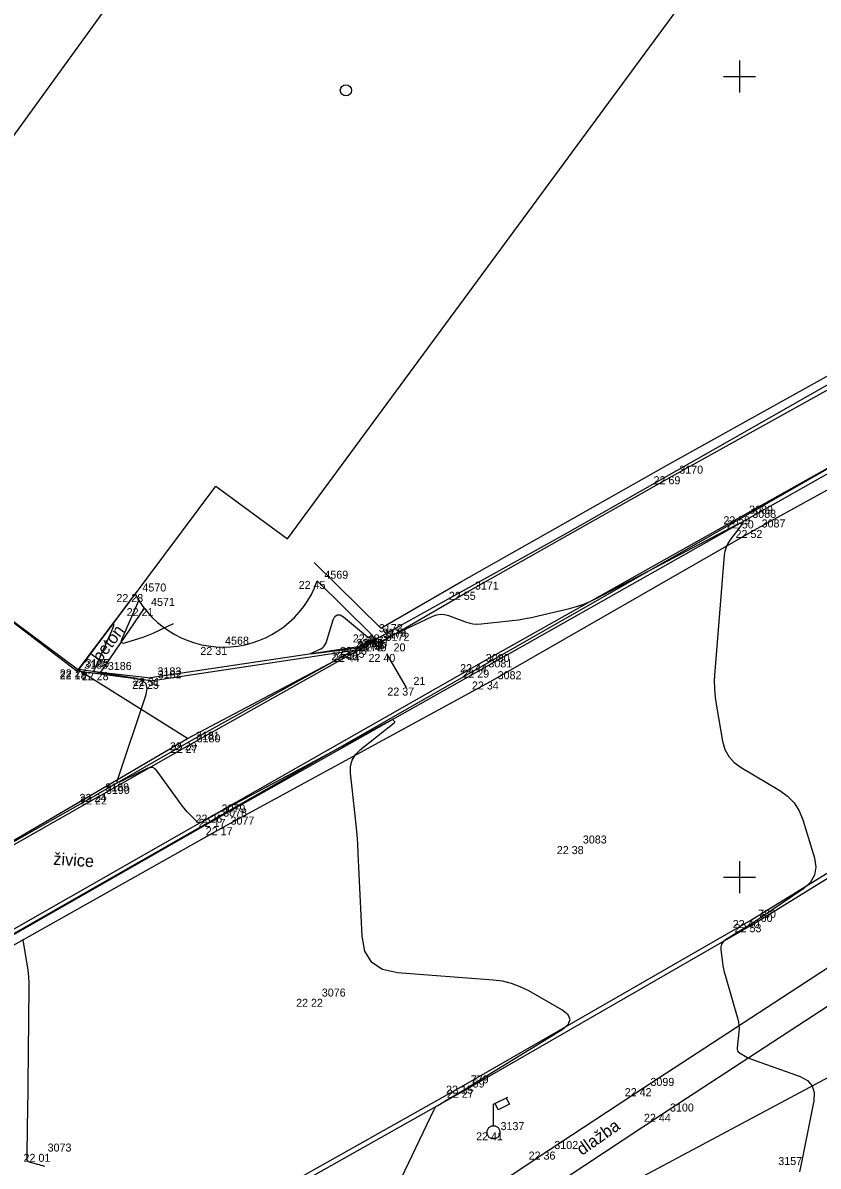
# Model space of a CAD drawing. Extents: x -702257 to -701487, y -1009871 to -1008841.
# Drawn here: x -701947.37 to -701922.55, y -1009609.02 to -1009573.32 of the extents above; entities that cross this region are included whole.
import ezdxf

# ---------------------------------------------------------------- set-up
doc = ezdxf.new("R2010")
doc.units = 0
for name, color, linetype in [('Ex_Major Contours', 7, 'Continuous'), ('Ex_Minor Contours', 7, 'Continuous'), ('Z_body', 7, 'Continuous'), ('Z_body_cisla', 7, 'Continuous'), ('Z_body_vysky_redukovane', 7, 'Continuous'), ('Z_budova', 7, 'Continuous'), ('Z_chodnik', 7, 'Continuous'), ('Z_hektometricka_sit', 7, 'Continuous'), ('Z_katastr_hranice', 7, 'Continuous'), ('Z_katastr_vnitrni_kresba', 7, 'Continuous'), ('Z_katastr_znacky_budov', 7, 'Continuous'), ('Z_komunikace', 7, 'Continuous'), ('Z_obruba', 7, 'Continuous'), ('Z_ploty', 7, 'Continuous'), ('Z_popisy', 7, 'Continuous'), ('Z_rozhranni', 7, 'Continuous'), ('Z_site_vo_znaky', 7, 'Continuous'), ('Z_zelen_obvod', 7, 'Continuous')]:
    doc.layers.add(name, color=color, linetype=linetype)

# ---------------------------------------------------------------- blocks, each defined once
blk = doc.blocks.new('POINT_DISPLAY')
blk.add_line((0, 0), (0, 0))
blk = doc.blocks.new('Z13')
for p, q in [((0, 0.88), (0.45, 1.1)), ((0, 0.2), (0, 0.88)), ((0.15, 0.7), (0.05, 0.9)), ((0.5, 0.88), (0.15, 0.7)), ((0.4, 1.07), (0.5, 0.88)), ((-0.2, 0.05), (-0.15, 0.15)), ((-0.2, -0.05), (-0.2, 0.05)), ((-0.15, 0.15), (-0.05, 0.2)), ((-0.05, 0.2), (0.05, 0.2)), ((0.05, 0.2), (0.15, 0.15)), ((0.15, 0.15), (0.2, 0.05)), ((0.2, 0.05), (0.2, -0.05)), ((-0.15, -0.15), (-0.2, -0.05)), ((-0.05, -0.2), (-0.15, -0.15)), ((0.05, -0.2), (-0.05, -0.2)), ((0.15, -0.15), (0.05, -0.2)), ((0.2, -0.05), (0.15, -0.15))]:
    blk.add_line(p, q)

msp = doc.modelspace()

# ---------------------------------------------------------------- linework, layer by layer
at = {"layer": 'Ex_Major Contours'}
msp.add_lwpolyline([(-701946.691, -1009609.034), (-701946.746, -1009609.018), (-701946.8, -1009609.002), (-701946.855, -1009608.986), (-701946.91, -1009608.971), (-701947.175, -1009608.896), (-701947.203, -1009608.884), (-701947.222, -1009608.867), (-701947.234, -1009608.843), (-701947.238, -1009608.814), (-701947.237, -1009608.684), (-701947.237, -1009608.651), (-701947.237, -1009608.619), (-701947.237, -1009608.586), (-701947.236, -1009608.554), (-701947.228, -1009607.927), (-701947.227, -1009607.812), (-701947.225, -1009607.697), (-701947.224, -1009607.581), (-701947.222, -1009607.466), (-701947.177, -1009603.432), (-701947.179, -1009603.282), (-701947.187, -1009603.133), (-701947.201, -1009602.984), (-701947.221, -1009602.836), (-701947.361, -1009601.967), (-701947.363, -1009601.958), (-701947.366, -1009601.949), (-701947.37, -1009601.941), (-701947.376, -1009601.933)], dxfattribs=at)
at = {"layer": 'Ex_Minor Contours'}
for points in [[(-701935.807, -1009592.432), (-701934.576, -1009591.851), (-701934.454, -1009591.807), (-701934.331, -1009591.789), (-701934.208, -1009591.797), (-701934.083, -1009591.832), (-701933.582, -1009592.022), (-701933.455, -1009592.062), (-701933.327, -1009592.086), (-701933.197, -1009592.095), (-701933.064, -1009592.089), (-701932.101, -1009591.985), (-701931.896, -1009591.96), (-701931.693, -1009591.928), (-701931.49, -1009591.89), (-701931.289, -1009591.845), (-701930.312, -1009591.612), (-701930.084, -1009591.55), (-701929.862, -1009591.474), (-701929.645, -1009591.385), (-701929.434, -1009591.282), (-701925.059, -1009588.98), (-701924.969, -1009588.941), (-701924.926, -1009588.942), (-701924.932, -1009588.984), (-701924.986, -1009589.066), (-701925.298, -1009589.479), (-701925.368, -1009589.586), (-701925.421, -1009589.698), (-701925.457, -1009589.818), (-701925.476, -1009589.943), (-701925.774, -1009593.569), (-701925.788, -1009593.844), (-701925.784, -1009594.119), (-701925.762, -1009594.392), (-701925.722, -1009594.665), (-701925.526, -1009595.754), (-701925.454, -1009596.01), (-701925.334, -1009596.233), (-701925.167, -1009596.423), (-701924.952, -1009596.58), (-701923.746, -1009597.291), (-701923.499, -1009597.467), (-701923.297, -1009597.679), (-701923.139, -1009597.925), (-701923.026, -1009598.206), (-701922.662, -1009599.402), (-701922.615, -1009599.686), (-701922.655, -1009599.939), (-701922.782, -1009600.161), (-701922.996, -1009600.352), (-701924.342, -1009601.271), (-701924.466, -1009601.355), (-701924.59, -1009601.437), (-701924.716, -1009601.518), (-701924.843, -1009601.597), (-701925.435, -1009601.961), (-701925.508, -1009602.02), (-701925.557, -1009602.09), (-701925.581, -1009602.172), (-701925.581, -1009602.266), (-701925.531, -1009602.666), (-701925.516, -1009602.766), (-701925.498, -1009602.865), (-701925.476, -1009602.963), (-701925.449, -1009603.06), (-701925.052, -1009604.435), (-701925.029, -1009604.533), (-701925.016, -1009604.632), (-701925.012, -1009604.731), (-701925.019, -1009604.832), (-701925.078, -1009605.332), (-701925.077, -1009605.381), (-701925.064, -1009605.423), (-701925.038, -1009605.459), (-701924.999, -1009605.489), (-701924.819, -1009605.594), (-701924.773, -1009605.619), (-701924.726, -1009605.642), (-701924.678, -1009605.663), (-701924.63, -1009605.681), (-701923.11, -1009606.228), (-701922.881, -1009606.348), (-701922.733, -1009606.514), (-701922.667, -1009606.726), (-701922.682, -1009606.984), (-701923.044, -1009608.805), (-701923.131, -1009609.2)], [(-701943.75, -1009591.349), (-701944.276, -1009592.537), (-701944.303, -1009592.623), (-701944.291, -1009592.675), (-701944.241, -1009592.692), (-701944.153, -1009592.675), (-701943.724, -1009592.54), (-701943.618, -1009592.504), (-701943.513, -1009592.465), (-701943.409, -1009592.423), (-701943.306, -1009592.378), (-701942.67, -1009592.084)], [(-701936.334, -1009592.618), (-701936.345, -1009592.611), (-701936.346, -1009592.61), (-701936.348, -1009592.609), (-701936.35, -1009592.609), (-701936.352, -1009592.61), (-701936.445, -1009592.653), (-701936.461, -1009592.66), (-701936.478, -1009592.667), (-701936.494, -1009592.674), (-701936.51, -1009592.681), (-701936.816, -1009592.811), (-701936.872, -1009592.833), (-701936.93, -1009592.851), (-701936.99, -1009592.864), (-701937.05, -1009592.874), (-701938.312, -1009593.026), (-701938.365, -1009593.03), (-701938.384, -1009593.024), (-701938.371, -1009593.009), (-701938.324, -1009592.985), (-701938.072, -1009592.868), (-701938.014, -1009592.834), (-701937.967, -1009592.791), (-701937.931, -1009592.739), (-701937.904, -1009592.678), (-701937.682, -1009591.967), (-701937.629, -1009591.856), (-701937.559, -1009591.804), (-701937.472, -1009591.81), (-701937.367, -1009591.874), (-701936.617, -1009592.495), (-701936.603, -1009592.504), (-701936.589, -1009592.508), (-701936.575, -1009592.506), (-701936.56, -1009592.5), (-701936.468, -1009592.448)], [(-701936.703, -1009611.805), (-701934.535, -1009607.253), (-701934.514, -1009607.215), (-701934.488, -1009607.182), (-701934.457, -1009607.153), (-701934.421, -1009607.128), (-701934.231, -1009607.016), (-701934.155, -1009606.97), (-701934.117, -1009606.948), (-701933.72, -1009606.712), (-701933.641, -1009606.665), (-701933.562, -1009606.618), (-701933.484, -1009606.57), (-701933.405, -1009606.522), (-701930.539, -1009604.754), (-701930.349, -1009604.599), (-701930.288, -1009604.446), (-701930.354, -1009604.295), (-701930.549, -1009604.146), (-701931.582, -1009603.554), (-701931.845, -1009603.422), (-701932.118, -1009603.321), (-701932.4, -1009603.251), (-701932.692, -1009603.213), (-701935.675, -1009602.986), (-701936.142, -1009602.885), (-701936.481, -1009602.661), (-701936.695, -1009602.314), (-701936.783, -1009601.845), (-701936.902, -1009599.259), (-701936.918, -1009598.962), (-701936.939, -1009598.666), (-701936.965, -1009598.369), (-701936.995, -1009598.073), (-701937.14, -1009596.754), (-701937.14, -1009596.537), (-701937.088, -1009596.342), (-701936.985, -1009596.167), (-701936.831, -1009596.014), (-701935.776, -1009595.178), (-701935.767, -1009595.169), (-701935.763, -1009595.159), (-701935.765, -1009595.149), (-701935.772, -1009595.138), (-701935.808, -1009595.095), (-701935.818, -1009595.086), (-701935.828, -1009595.082), (-701935.84, -1009595.082), (-701935.852, -1009595.087), (-701941.323, -1009598.027), (-701941.358, -1009598.046), (-701941.393, -1009598.064), (-701941.429, -1009598.083), (-701941.464, -1009598.102), (-701941.624, -1009598.186), (-701941.649, -1009598.199), (-701941.675, -1009598.213), (-701941.7, -1009598.227), (-701941.726, -1009598.24), (-701941.827, -1009598.295), (-701941.852, -1009598.305), (-701941.876, -1009598.306), (-701941.898, -1009598.298), (-701941.919, -1009598.282), (-701942.195, -1009598.011), (-701942.246, -1009597.958), (-701942.295, -1009597.903), (-701942.342, -1009597.846), (-701942.386, -1009597.787), (-701943.177, -1009596.688), (-701943.244, -1009596.618), (-701943.319, -1009596.581), (-701943.402, -1009596.578), (-701943.494, -1009596.608), (-701943.974, -1009596.843), (-701944.022, -1009596.866), (-701944.07, -1009596.89), (-701944.118, -1009596.913), (-701944.167, -1009596.937), (-701944.36, -1009597.031), (-701944.4, -1009597.045), (-701944.423, -1009597.041), (-701944.431, -1009597.018), (-701944.422, -1009596.976), (-701943.524, -1009594.299), (-701943.489, -1009594.107), (-701943.528, -1009593.96), (-701943.641, -1009593.858), (-701943.827, -1009593.8), (-701945.164, -1009593.592), (-701945.166, -1009593.591), (-701945.167, -1009593.59), (-701945.168, -1009593.588), (-701945.167, -1009593.586), (-701944.6, -1009592.305), (-701944.536, -1009592.144), (-701944.529, -1009592.081), (-701944.581, -1009592.117), (-701944.691, -1009592.252), (-701945.649, -1009593.523)]]:
    msp.add_lwpolyline(points, dxfattribs=at)
at = {"layer": 'Z_budova'}
for p, q in [((-701945.68, -1009593.57), (-701943.87, -1009591.16)), ((-701948.37, -1009591.51), (-701945.68, -1009593.57))]:
    msp.add_line(p, q, dxfattribs=at)
at = {"layer": 'Z_chodnik'}
for p, q in [((-701924.65, -1009601.34), (-701918.14, -1009597.32)), ((-701933.62, -1009606.51), (-701924.65, -1009601.34)), ((-701946.41, -1009613.7), (-701933.62, -1009606.51))]:
    msp.add_line(p, q, dxfattribs=at)
at = {"layer": 'Z_hektometricka_sit'}
for p, q in [((-701925, -1009574.5), (-701925, -1009575.5)), ((-701925, -1009574.5), (-701925, -1009575.5)), ((-701925.5, -1009575), (-701924.5, -1009575)), ((-701925.5, -1009575), (-701924.5, -1009575)), ((-701925, -1009599.5), (-701925, -1009600.5)), ((-701925, -1009599.5), (-701925, -1009600.5)), ((-701925.5, -1009600), (-701924.5, -1009600)), ((-701925.5, -1009600), (-701924.5, -1009600))]:
    msp.add_line(p, q, dxfattribs=at)
at = {"layer": 'Z_katastr_hranice'}
for p, q in [((-701950.67, -1009580.99), (-701935.52, -1009560.11)), ((-701957.87, -1009607.59), (-701911.05, -1009580.85)), ((-701930.43, -1009589.28), (-701919.33, -1009582.96)), ((-701945.64, -1009593.54), (-701952.66, -1009588.3)), ((-701936.17, -1009592.46), (-701930.43, -1009589.28)), ((-701942.23, -1009595.67), (-701936.17, -1009592.46)), ((-701942.23, -1009595.67), (-701945.64, -1009593.54)), ((-701959.3, -1009605.67), (-701942.23, -1009595.67)), ((-701910.56, -1009600.01), (-701961.16, -1009627.07))]:
    msp.add_line(p, q, dxfattribs=at)
at = {"layer": 'Z_katastr_vnitrni_kresba'}
for p, q in [((-701939.11, -1009589.44), (-701923.87, -1009568.72)), ((-701945.64, -1009593.54), (-701941.35, -1009587.79)), ((-701941.35, -1009587.79), (-701939.11, -1009589.44))]:
    msp.add_line(p, q, dxfattribs=at)
at = {"layer": 'Z_katastr_znacky_budov'}
msp.add_circle((-701937.287, -1009575.429), 0.175, dxfattribs=at)
at = {"layer": 'Z_komunikace'}
for p, q in [((-701924.54, -1009589.16), (-701916.94, -1009584.98)), ((-701932.77, -1009593.89), (-701924.54, -1009589.16)), ((-701941.12, -1009598.44), (-701932.77, -1009593.89)), ((-701949.2, -1009602.98), (-701941.12, -1009598.44))]:
    msp.add_line(p, q, dxfattribs=at)
at = {"layer": 'Z_obruba'}
for p, q in [((-701917.18, -1009584.38), (-701924.92, -1009588.73)), ((-701924.83, -1009588.86), (-701917.23, -1009584.56)), ((-701924.92, -1009588.73), (-701933.14, -1009593.35)), ((-701933.07, -1009593.52), (-701924.83, -1009588.86)), ((-701936.89, -1009592.81), (-701943.39, -1009593.78)), ((-701937.11, -1009593.03), (-701936.34, -1009592.62)), ((-701936.38, -1009592.56), (-701936.89, -1009592.81)), ((-701943.38, -1009593.87), (-701936.96, -1009592.9)), ((-701937.16, -1009592.98), (-701942.2, -1009595.79)), ((-701942.17, -1009595.87), (-701937.11, -1009593.03)), ((-701937.16, -1009592.98), (-701936.96, -1009592.9)), ((-701943.38, -1009593.87), (-701945.68, -1009593.57)), ((-701945.64, -1009593.51), (-701944.95, -1009593.6)), ((-701944.95, -1009593.6), (-701943.39, -1009593.78)), ((-701933.14, -1009593.35), (-701941.4, -1009598.05)), ((-701941.34, -1009598.18), (-701933.07, -1009593.52)), ((-701942.2, -1009595.79), (-701945.02, -1009597.4)), ((-701945, -1009597.48), (-701942.17, -1009595.87)), ((-701945, -1009597.48), (-701952.52, -1009601.75)), ((-701949.33, -1009599.84), (-701945.02, -1009597.4)), ((-701924.57, -1009601.47), (-701918.06, -1009597.44)), ((-701941.4, -1009598.05), (-701949.53, -1009602.69)), ((-701949.37, -1009602.77), (-701941.34, -1009598.18)), ((-701933.55, -1009606.64), (-701924.57, -1009601.47)), ((-701946.34, -1009613.84), (-701933.55, -1009606.64))]:
    msp.add_line(p, q, dxfattribs=at)
at = {"layer": 'Z_ploty'}
for p, q in [((-701927.28, -1009587.15), (-701919.55, -1009582.84)), ((-701927.1, -1009587.48), (-701919.37, -1009583.17)), ((-701933.68, -1009590.77), (-701927.28, -1009587.15)), ((-701933.49, -1009591.09), (-701927.1, -1009587.48)), ((-701936.2, -1009592.22), (-701938.28, -1009590.17)), ((-701936.49, -1009592.42), (-701938.18, -1009590.75)), ((-701936.27, -1009592.7), (-701933.49, -1009591.09)), ((-701936.2, -1009592.22), (-701933.68, -1009590.77)), ((-701936.27, -1009592.7), (-701936.49, -1009592.42))]:
    msp.add_line(p, q, dxfattribs=at)
at = {"layer": 'Z_rozhranni'}
for p, q in [((-701943.59, -1009591.6), (-701944.95, -1009593.6)), ((-701936.02, -1009593.03), (-701935.41, -1009594.08)), ((-701921.24, -1009602.18), (-701928, -1009606.59)), ((-701927.4, -1009607.39), (-701920.72, -1009603.03)), ((-701928, -1009606.59), (-701931, -1009608.57)), ((-701930.44, -1009609.4), (-701927.4, -1009607.39)), ((-701931, -1009608.57), (-701932.94, -1009609.86))]:
    msp.add_line(p, q, dxfattribs=at)
at = {"layer": 'Z_zelen_obvod'}
msp.add_ellipse((-701941.117, -1009589.695), major_axis=(2.107, -2.303), ratio=0.999279, start_param=4.460507, end_param=6.768392, dxfattribs=at)

# ---------------------------------------------------------------- block references
at = {"layer": 'Z_body'}
for p in [(-701927.1, -1009587.48), (-701924.92, -1009588.73), (-701924.83, -1009588.86), (-701924.54, -1009589.16), (-701938.18, -1009590.75), (-701933.49, -1009591.09), (-701943.87, -1009591.16), (-701943.59, -1009591.6), (-701936.49, -1009592.42), (-701941.29, -1009592.81), (-701936.89, -1009592.81), (-701936.38, -1009592.56), (-701936.34, -1009592.62), (-701936.27, -1009592.7), (-701937.16, -1009592.98), (-701937.11, -1009593.03), (-701936.96, -1009592.9), (-701936.02, -1009593.03), (-701945.68, -1009593.57), (-701945.64, -1009593.51), (-701944.95, -1009593.6), (-701933.14, -1009593.35), (-701933.07, -1009593.52), (-701943.39, -1009593.78), (-701943.38, -1009593.87), (-701932.77, -1009593.89), (-701935.41, -1009594.08), (-701942.2, -1009595.79), (-701942.17, -1009595.87), (-701945.02, -1009597.4), (-701945, -1009597.48), (-701941.4, -1009598.05), (-701941.34, -1009598.18), (-701941.12, -1009598.44), (-701930.12, -1009599.03), (-701924.65, -1009601.34), (-701924.57, -1009601.47), (-701938.26, -1009603.8), (-701933.62, -1009606.51), (-701933.55, -1009606.64), (-701928, -1009606.59), (-701927.4, -1009607.39), (-701932.68, -1009607.97), (-701931, -1009608.57), (-701946.83, -1009608.64)]:
    msp.add_blockref('POINT_DISPLAY', p, dxfattribs=at)
at = {"layer": 'Z_site_vo_znaky'}
msp.add_blockref('Z13', (-701932.68, -1009607.97), dxfattribs=at)

# ---------------------------------------------------------------- texts
at = {"layer": 'Z_body_cisla'}
for s, p in [('3170', (-701926.88, -1009587.4)), ('3089', (-701924.7, -1009588.65)), ('3088', (-701924.6, -1009588.78)), ('3087', (-701924.31, -1009589.08)), ('4569', (-701937.96, -1009590.68)), ('4570', (-701943.64, -1009591.08)), ('3171', (-701933.26, -1009591.02)), ('4571', (-701943.37, -1009591.53)), ('3173', (-701936.26, -1009592.35)), ('4568', (-701941.06, -1009592.74)), ('3177', (-701936.67, -1009592.74)), ('3175', (-701936.16, -1009592.49)), ('3174', (-701936.12, -1009592.54)), ('3172', (-701936.05, -1009592.62)), ('3179', (-701936.93, -1009592.9)), ('3178', (-701936.88, -1009592.95)), ('3176', (-701936.74, -1009592.82)), ('20', (-701935.8, -1009592.95)), ('3188', (-701945.46, -1009593.49)), ('3185', (-701945.42, -1009593.44)), ('3080', (-701932.92, -1009593.28)), ('3081', (-701932.84, -1009593.45)), ('3186', (-701944.72, -1009593.53)), ('3183', (-701943.17, -1009593.7)), ('3182', (-701943.16, -1009593.79)), ('3082', (-701932.55, -1009593.82)), ('21', (-701935.18, -1009594)), ('3181', (-701941.97, -1009595.71)), ('3180', (-701941.95, -1009595.79)), ('3189', (-701944.8, -1009597.32)), ('3190', (-701944.78, -1009597.4)), ('3079', (-701941.17, -1009597.98)), ('3078', (-701941.12, -1009598.11)), ('3077', (-701940.89, -1009598.36)), ('3083', (-701929.89, -1009598.95)), ('780', (-701924.42, -1009601.27)), ('60', (-701924.34, -1009601.4)), ('3076', (-701938.04, -1009603.73)), ('779', (-701933.39, -1009606.44)), ('59', (-701933.33, -1009606.57)), ('3099', (-701927.78, -1009606.52)), ('3100', (-701927.17, -1009607.32)), ('3137', (-701932.46, -1009607.9)), ('3102', (-701930.78, -1009608.49)), ('3073', (-701946.6, -1009608.57)), ('3157', (-701923.79, -1009608.99))]:
    msp.add_text(s, height=0.25, dxfattribs=at).set_placement(p)
at = {"layer": 'Z_body_vysky_redukovane'}
for s, p in [('22 69', (-701927.683, -1009587.73)), ('22 59', (-701925.503, -1009588.98)), ('22 50', (-701925.393, -1009589.11)), ('22 52', (-701925.123, -1009589.41)), ('22 45', (-701938.763, -1009591)), ('22 55', (-701934.073, -1009591.34)), ('22 28', (-701944.453, -1009591.41)), ('22 21', (-701944.132, -1009591.85)), ('22 48', (-701937.073, -1009592.67)), ('22 31', (-701941.832, -1009593.06)), ('22 56', (-701937.473, -1009593.06)), ('22 58', (-701936.963, -1009592.81)), ('22 48', (-701936.923, -1009592.87)), ('22 49', (-701936.853, -1009592.95)), ('22 46', (-701937.743, -1009593.23)), ('22 44', (-701937.693, -1009593.28)), ('22 45', (-701937.543, -1009593.15)), ('22 40', (-701936.583, -1009593.28)), ('22 27', (-701946.223, -1009593.76)), ('22 18', (-701946.222, -1009593.82)), ('22 28', (-701945.533, -1009593.85)), ('22 44', (-701933.723, -1009593.6)), ('22 29', (-701933.653, -1009593.77)), ('22 25', (-701943.963, -1009594.12)), ('22 31', (-701943.932, -1009594.03)), ('22 34', (-701933.353, -1009594.14)), ('22 37', (-701935.993, -1009594.33)), ('22 29', (-701942.783, -1009596.04)), ('22 27', (-701942.753, -1009596.12)), ('22 24', (-701945.603, -1009597.65)), ('22 22', (-701945.583, -1009597.73)), ('22 26', (-701941.983, -1009598.3)), ('22 17', (-701941.882, -1009598.43)), ('22 17', (-701941.662, -1009598.69)), ('22 38', (-701930.703, -1009599.28)), ('22 40', (-701925.213, -1009601.59)), ('22 53', (-701925.153, -1009601.72)), ('22 22', (-701938.843, -1009604.05)), ('22 15', (-701934.162, -1009606.76)), ('22 27', (-701934.133, -1009606.89)), ('22 42', (-701928.583, -1009606.84)), ('22 44', (-701927.983, -1009607.64)), ('22 41', (-701933.222, -1009608.22)), ('22 36', (-701931.583, -1009608.82)), ('22 01', (-701947.351, -1009608.89))]:
    msp.add_text(s, height=0.25, dxfattribs=at).set_placement(p)
at = {"layer": 'Z_popisy'}
for s, rotation, p in [('beton', 53.1, (-701944.946, -1009593.323)), ('živice', 356.4, (-701946.431, -1009599.613)), ('dlažba', 35.1, (-701929.918, -1009608.706))]:
    msp.add_text(s, height=0.38, rotation=rotation, dxfattribs=at).set_placement(p)

doc.saveas('drawing.dxf')
